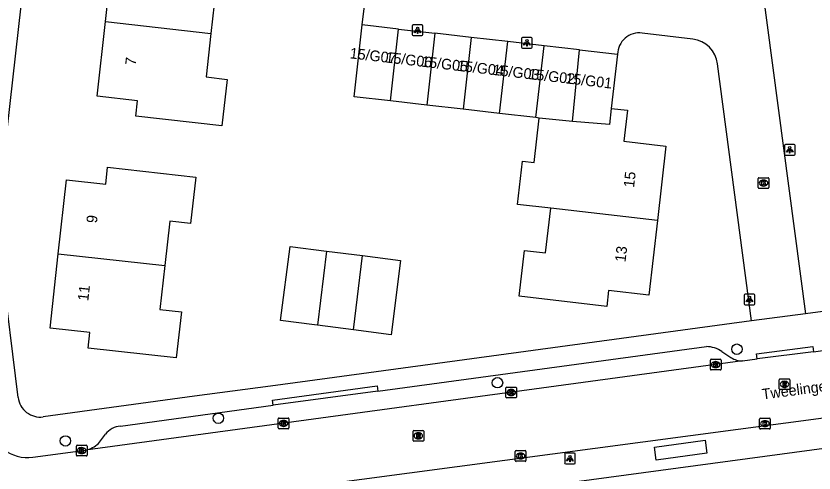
# Model space of a CAD drawing. Extents: x 162398 to 163643, y 386453 to 387397.
# Drawn here: x 162713.1 to 162787.9, y 386515.2 to 386558 of the extents above; entities that cross this region are included whole.
import ezdxf

# ---------------------------------------------------------------- set-up
doc = ezdxf.new("R2010")
doc.units = 0
for name, color, linetype in [('IMGEO_Boom', 7, 'Continuous'), ('IMGEO_Kolk', 7, 'Continuous'), ('IMGEO_Lichtpunt', 7, 'Continuous'), ('IMGEO_Openbare_ruimte_label', 7, 'Continuous'), ('IMGEO_Pand', 7, 'Continuous'), ('IMGEO_Pand_nummerreeks', 7, 'Continuous'), ('IMGEO_Rijbaan_lokaal_open', 7, 'Continuous'), ('IMGEO_Rioolput', 7, 'Continuous'), ('IMGEO_Voetpad_open', 7, 'Continuous')]:
    doc.layers.add(name, color=color, linetype=linetype)

msp = doc.modelspace()

# ---------------------------------------------------------------- linework, layer by layer
at = {"layer": 'IMGEO_Boom'}
for centre in [(162780.693, 386526.805), (162758.24, 386523.664), (162732.069, 386520.334), (162717.731, 386518.212)]:
    msp.add_circle(centre, 0.489, dxfattribs=at)
at = {"layer": 'IMGEO_Kolk'}
for p, q in [((162782.687, 386541.942), (162782.687, 386542.794)), ((162782.762, 386542.868), (162783.614, 386542.868)), ((162783.175, 386542.648), (162783.2, 386542.648)), ((162783.688, 386542.794), (162783.688, 386541.942)), ((162783.614, 386541.868), (162782.762, 386541.868)), ((162783.198, 386542.088), (162783.173, 386542.088)), ((162778.2, 386524.934), (162778.2, 386525.786)), ((162778.275, 386525.86), (162779.127, 386525.86)), ((162778.688, 386525.64), (162778.713, 386525.64)), ((162779.201, 386525.786), (162779.201, 386524.934)), ((162779.127, 386524.86), (162778.275, 386524.86)), ((162778.711, 386525.08), (162778.686, 386525.08)), ((162759.028, 386522.321), (162759.028, 386523.173)), ((162759.103, 386523.247), (162759.955, 386523.247)), ((162759.516, 386523.027), (162759.541, 386523.027)), ((162760.029, 386523.173), (162760.029, 386522.321)), ((162759.955, 386522.247), (162759.103, 386522.247)), ((162759.539, 386522.467), (162759.514, 386522.467)), ((162737.683, 386519.43), (162737.683, 386520.282)), ((162737.758, 386520.356), (162738.61, 386520.356)), ((162738.171, 386520.136), (162738.196, 386520.136)), ((162738.684, 386520.282), (162738.684, 386519.43)), ((162782.819, 386519.405), (162782.819, 386520.257)), ((162782.894, 386520.331), (162783.746, 386520.331)), ((162783.307, 386520.111), (162783.332, 386520.111)), ((162783.82, 386520.257), (162783.82, 386519.405)), ((162738.61, 386519.356), (162737.758, 386519.356)), ((162738.194, 386519.576), (162738.169, 386519.576)), ((162783.746, 386519.331), (162782.894, 386519.331)), ((162783.33, 386519.551), (162783.305, 386519.551)), ((162718.752, 386516.883), (162718.752, 386517.735)), ((162718.827, 386517.809), (162719.679, 386517.809)), ((162719.753, 386517.735), (162719.753, 386516.883)), ((162719.263, 386517.029), (162719.238, 386517.029)), ((162719.24, 386517.589), (162719.265, 386517.589)), ((162759.906, 386516.376), (162759.906, 386517.228)), ((162759.981, 386517.302), (162760.833, 386517.302)), ((162760.394, 386517.082), (162760.419, 386517.082)), ((162760.907, 386517.228), (162760.907, 386516.376)), ((162719.679, 386516.809), (162718.827, 386516.809)), ((162760.833, 386516.302), (162759.981, 386516.302)), ((162760.417, 386516.522), (162760.392, 386516.522))]:
    msp.add_line(p, q, dxfattribs=at)
for points in [[(162782.687, 386541.942), (162782.687, 386542.794)], [(162782.762, 386542.868), (162783.614, 386542.868)], [(162783.008, 386542.568), (162783.131, 386542.568), (162783.131, 386542.417), (162783.261, 386542.568), (162783.425, 386542.568), (162783.279, 386542.417), (162783.432, 386542.168), (162783.28, 386542.168), (162783.195, 386542.332), (162783.131, 386542.265), (162783.131, 386542.168), (162783.008, 386542.168), (162783.008, 386542.568)], [(162783.688, 386542.794), (162783.688, 386541.942)], [(162783.614, 386541.868), (162782.762, 386541.868)], [(162778.2, 386524.934), (162778.2, 386525.786)], [(162778.275, 386525.86), (162779.127, 386525.86)], [(162778.521, 386525.56), (162778.644, 386525.56), (162778.644, 386525.409), (162778.774, 386525.56), (162778.938, 386525.56), (162778.792, 386525.409), (162778.945, 386525.16), (162778.793, 386525.16), (162778.708, 386525.324), (162778.644, 386525.257), (162778.644, 386525.16), (162778.521, 386525.16), (162778.521, 386525.56)], [(162779.201, 386525.786), (162779.201, 386524.934)], [(162779.127, 386524.86), (162778.275, 386524.86)], [(162759.028, 386522.321), (162759.028, 386523.173)], [(162759.103, 386523.247), (162759.955, 386523.247)], [(162759.349, 386522.947), (162759.472, 386522.947), (162759.472, 386522.796), (162759.602, 386522.947), (162759.766, 386522.947), (162759.62, 386522.796), (162759.773, 386522.547), (162759.621, 386522.547), (162759.536, 386522.711), (162759.472, 386522.644), (162759.472, 386522.547), (162759.349, 386522.547), (162759.349, 386522.947)], [(162760.029, 386523.173), (162760.029, 386522.321)], [(162759.955, 386522.247), (162759.103, 386522.247)], [(162737.683, 386519.43), (162737.683, 386520.282)], [(162737.758, 386520.356), (162738.61, 386520.356)], [(162738.004, 386520.056), (162738.127, 386520.056), (162738.127, 386519.905), (162738.257, 386520.056), (162738.421, 386520.056), (162738.275, 386519.905), (162738.428, 386519.656), (162738.276, 386519.656), (162738.191, 386519.82), (162738.127, 386519.753), (162738.127, 386519.656), (162738.004, 386519.656), (162738.004, 386520.056)], [(162738.684, 386520.282), (162738.684, 386519.43)], [(162782.819, 386519.405), (162782.819, 386520.257)], [(162782.894, 386520.331), (162783.746, 386520.331)], [(162783.14, 386520.031), (162783.263, 386520.031), (162783.263, 386519.88), (162783.393, 386520.031), (162783.557, 386520.031), (162783.411, 386519.88), (162783.564, 386519.631), (162783.412, 386519.631), (162783.327, 386519.795), (162783.263, 386519.728), (162783.263, 386519.631), (162783.14, 386519.631), (162783.14, 386520.031)], [(162783.82, 386520.257), (162783.82, 386519.405)], [(162738.61, 386519.356), (162737.758, 386519.356)], [(162783.746, 386519.331), (162782.894, 386519.331)], [(162718.752, 386516.883), (162718.752, 386517.735)], [(162718.827, 386517.809), (162719.679, 386517.809)], [(162719.753, 386517.735), (162719.753, 386516.883)], [(162719.073, 386517.509), (162719.196, 386517.509), (162719.196, 386517.358), (162719.326, 386517.509), (162719.49, 386517.509), (162719.344, 386517.358), (162719.497, 386517.109), (162719.345, 386517.109), (162719.26, 386517.273), (162719.196, 386517.206), (162719.196, 386517.109), (162719.073, 386517.109), (162719.073, 386517.509)], [(162759.906, 386516.376), (162759.906, 386517.228)], [(162759.981, 386517.302), (162760.833, 386517.302)], [(162760.227, 386517.002), (162760.35, 386517.002), (162760.35, 386516.851), (162760.48, 386517.002), (162760.644, 386517.002), (162760.498, 386516.851), (162760.651, 386516.602), (162760.499, 386516.602), (162760.414, 386516.766), (162760.35, 386516.699), (162760.35, 386516.602), (162760.227, 386516.602), (162760.227, 386517.002)], [(162760.907, 386517.228), (162760.907, 386516.376)], [(162719.679, 386516.809), (162718.827, 386516.809)], [(162760.833, 386516.302), (162759.981, 386516.302)]]:
    msp.add_lwpolyline(points, dxfattribs=at)
for centre, start, end in [((162782.764, 386542.792), 91.55205, 178.44795), ((162782.764, 386542.792), 91.55205, 178.44795), ((162783.612, 386542.792), 1.55205, 88.44795), ((162783.612, 386542.792), 1.55205, 88.44795), ((162782.764, 386541.944), 181.55205, 268.44795), ((162782.764, 386541.944), 181.55205, 268.44795), ((162783.612, 386541.944), 271.55205, 358.44795), ((162783.612, 386541.944), 271.55205, 358.44795), ((162778.277, 386525.784), 91.55205, 178.44795), ((162778.277, 386525.784), 91.55205, 178.44795), ((162779.125, 386525.784), 1.55205, 88.44795), ((162779.125, 386525.784), 1.55205, 88.44795), ((162778.277, 386524.936), 181.55205, 268.44795), ((162778.277, 386524.936), 181.55205, 268.44795), ((162779.125, 386524.936), 271.55205, 358.44795), ((162779.125, 386524.936), 271.55205, 358.44795), ((162759.105, 386523.171), 91.55205, 178.44795), ((162759.105, 386523.171), 91.55205, 178.44795), ((162759.953, 386523.171), 1.55205, 88.44795), ((162759.953, 386523.171), 1.55205, 88.44795), ((162759.105, 386522.323), 181.55205, 268.44795), ((162759.105, 386522.323), 181.55205, 268.44795), ((162759.953, 386522.323), 271.55205, 358.44795), ((162759.953, 386522.323), 271.55205, 358.44795), ((162737.76, 386520.28), 91.55205, 178.44795), ((162737.76, 386520.28), 91.55205, 178.44795), ((162738.608, 386520.28), 1.55205, 88.44795), ((162738.608, 386520.28), 1.55205, 88.44795), ((162782.896, 386520.255), 91.55205, 178.44795), ((162782.896, 386520.255), 91.55205, 178.44795), ((162783.744, 386520.255), 1.55205, 88.44795), ((162783.744, 386520.255), 1.55205, 88.44795), ((162737.76, 386519.432), 181.55205, 268.44795), ((162737.76, 386519.432), 181.55205, 268.44795), ((162738.608, 386519.432), 271.55205, 358.44795), ((162738.608, 386519.432), 271.55205, 358.44795), ((162782.896, 386519.407), 181.55205, 268.44795), ((162782.896, 386519.407), 181.55205, 268.44795), ((162783.744, 386519.407), 271.55205, 358.44795), ((162783.744, 386519.407), 271.55205, 358.44795), ((162718.829, 386517.733), 91.55205, 178.44795), ((162718.829, 386517.733), 91.55205, 178.44795), ((162719.677, 386517.733), 1.55205, 88.44795), ((162719.677, 386517.733), 1.55205, 88.44795), ((162759.983, 386517.226), 91.55205, 178.44795), ((162759.983, 386517.226), 91.55205, 178.44795), ((162760.831, 386517.226), 1.55205, 88.44795), ((162760.831, 386517.226), 1.55205, 88.44795), ((162718.829, 386516.885), 181.55205, 268.44795), ((162718.829, 386516.885), 181.55205, 268.44795), ((162719.677, 386516.885), 271.55205, 358.44795), ((162719.677, 386516.885), 271.55205, 358.44795), ((162759.983, 386516.378), 181.55205, 268.44795), ((162759.983, 386516.378), 181.55205, 268.44795), ((162760.831, 386516.378), 271.55205, 358.44795), ((162760.831, 386516.378), 271.55205, 358.44795)]:
    msp.add_arc(centre, 0.0765, start, end, dxfattribs=at)
for centre, major_axis, ratio, start_param, end_param in [((162783.174, 386542.368), (-0.387, 0.002), 0.722429, 4.712389, 7.853982), ((162783.199, 386542.368), (-0.39, 0.002), 0.717154, 1.570796, 4.712389), ((162778.687, 386525.36), (-0.387, 0.002), 0.722429, 4.712389, 7.853982), ((162778.712, 386525.36), (-0.39, 0.002), 0.717154, 1.570796, 4.712389), ((162759.515, 386522.747), (-0.387, 0.002), 0.722429, 4.712389, 7.853982), ((162759.54, 386522.747), (-0.39, 0.002), 0.717154, 1.570796, 4.712389), ((162738.17, 386519.856), (-0.387, 0.002), 0.722429, 4.712389, 7.853982), ((162738.195, 386519.856), (-0.39, 0.002), 0.717154, 1.570796, 4.712389), ((162783.306, 386519.831), (-0.387, 0.002), 0.722429, 4.712389, 7.853982), ((162783.331, 386519.831), (-0.39, 0.002), 0.717154, 1.570796, 4.712389), ((162719.239, 386517.309), (-0.387, 0.002), 0.722429, 4.712389, 7.853982), ((162719.264, 386517.309), (-0.39, 0.002), 0.717154, 1.570796, 4.712389), ((162760.393, 386516.802), (-0.387, 0.002), 0.722429, 4.712389, 7.853982), ((162760.418, 386516.802), (-0.39, 0.002), 0.717154, 1.570796, 4.712389)]:
    msp.add_ellipse(centre, major_axis=major_axis, ratio=ratio, start_param=start_param, end_param=end_param, dxfattribs=at)
at = {"layer": 'IMGEO_Lichtpunt'}
for p, q in [((162750.255, 386557.081), (162750.255, 386556.274)), ((162750.255, 386557.081), (162750.255, 386556.274)), ((162751.157, 386557.176), (162750.349, 386557.176)), ((162751.157, 386557.176), (162750.349, 386557.176)), ((162751.251, 386556.274), (162751.251, 386557.081)), ((162751.251, 386556.274), (162751.251, 386557.081)), ((162750.349, 386556.18), (162751.157, 386556.18)), ((162750.349, 386556.18), (162751.157, 386556.18)), ((162760.506, 386555.904), (162760.506, 386555.097)), ((162760.506, 386555.904), (162760.506, 386555.097)), ((162761.408, 386555.999), (162760.6, 386555.999)), ((162761.408, 386555.999), (162760.6, 386555.999)), ((162761.502, 386555.097), (162761.502, 386555.904)), ((162761.502, 386555.097), (162761.502, 386555.904)), ((162760.6, 386555.003), (162761.408, 386555.003)), ((162760.6, 386555.003), (162761.408, 386555.003)), ((162785.144, 386545.884), (162785.144, 386545.077)), ((162785.144, 386545.884), (162785.144, 386545.077)), ((162786.046, 386545.979), (162785.238, 386545.979)), ((162786.046, 386545.979), (162785.238, 386545.979)), ((162786.14, 386545.077), (162786.14, 386545.884)), ((162786.14, 386545.077), (162786.14, 386545.884)), ((162785.238, 386544.983), (162786.046, 386544.983)), ((162785.238, 386544.983), (162786.046, 386544.983)), ((162782.284, 386531.959), (162781.476, 386531.959)), ((162782.284, 386531.959), (162781.476, 386531.959)), ((162781.382, 386531.864), (162781.382, 386531.057)), ((162781.382, 386531.864), (162781.382, 386531.057)), ((162782.378, 386531.057), (162782.378, 386531.864)), ((162782.378, 386531.057), (162782.378, 386531.864)), ((162781.476, 386530.963), (162782.284, 386530.963)), ((162781.476, 386530.963), (162782.284, 386530.963)), ((162764.541, 386516.96), (162764.541, 386516.153)), ((162764.541, 386516.96), (162764.541, 386516.153)), ((162765.443, 386517.055), (162764.635, 386517.055)), ((162765.443, 386517.055), (162764.635, 386517.055)), ((162765.537, 386516.153), (162765.537, 386516.96)), ((162765.537, 386516.153), (162765.537, 386516.96)), ((162764.635, 386516.059), (162765.443, 386516.059)), ((162764.635, 386516.059), (162765.443, 386516.059))]:
    msp.add_line(p, q, dxfattribs=at)
for points in [[(162750.629, 386556.745), (162750.668, 386556.717), (162750.48, 386556.455), (162750.442, 386556.482), (162750.629, 386556.745)], [(162750.731, 386556.697), (162750.778, 386556.697), (162750.778, 386556.375), (162750.731, 386556.375), (162750.731, 386556.697)], [(162750.841, 386556.717), (162750.879, 386556.744), (162751.066, 386556.482), (162751.027, 386556.454), (162750.841, 386556.717)], [(162760.88, 386555.568), (162760.919, 386555.54), (162760.731, 386555.278), (162760.693, 386555.305), (162760.88, 386555.568)], [(162760.982, 386555.52), (162761.029, 386555.52), (162761.029, 386555.198), (162760.982, 386555.198), (162760.982, 386555.52)], [(162761.092, 386555.54), (162761.13, 386555.567), (162761.317, 386555.305), (162761.278, 386555.277), (162761.092, 386555.54)], [(162785.518, 386545.548), (162785.557, 386545.52), (162785.369, 386545.258), (162785.331, 386545.285), (162785.518, 386545.548)], [(162785.62, 386545.5), (162785.667, 386545.5), (162785.667, 386545.178), (162785.62, 386545.178), (162785.62, 386545.5)], [(162785.73, 386545.52), (162785.768, 386545.547), (162785.955, 386545.285), (162785.916, 386545.257), (162785.73, 386545.52)], [(162781.756, 386531.528), (162781.795, 386531.5), (162781.607, 386531.238), (162781.569, 386531.265), (162781.756, 386531.528)], [(162781.858, 386531.48), (162781.905, 386531.48), (162781.905, 386531.158), (162781.858, 386531.158), (162781.858, 386531.48)], [(162781.968, 386531.5), (162782.006, 386531.527), (162782.193, 386531.265), (162782.154, 386531.237), (162781.968, 386531.5)], [(162764.915, 386516.624), (162764.954, 386516.596), (162764.766, 386516.334), (162764.728, 386516.361), (162764.915, 386516.624)], [(162765.017, 386516.576), (162765.064, 386516.576), (162765.064, 386516.254), (162765.017, 386516.254), (162765.017, 386516.576)], [(162765.127, 386516.596), (162765.165, 386516.623), (162765.352, 386516.361), (162765.313, 386516.333), (162765.127, 386516.596)]]:
    msp.add_lwpolyline(points, dxfattribs=at)
for centre in [(162750.754, 386556.879), (162761.005, 386555.702), (162785.643, 386545.682), (162781.881, 386531.662), (162765.04, 386516.758)]:
    msp.add_circle(centre, 0.0994, dxfattribs=at)
for centre, start, end in [((162750.349, 386557.081), 90, 180), ((162750.349, 386557.081), 90, 180), ((162751.157, 386557.081), 0, 90), ((162751.157, 386557.081), 0, 90), ((162750.349, 386556.274), 180, 270), ((162750.349, 386556.274), 180, 270), ((162751.157, 386556.274), 270, 0), ((162751.157, 386556.274), 270, 360), ((162760.6, 386555.904), 90, 180), ((162760.6, 386555.904), 90, 180), ((162761.408, 386555.904), 0, 90), ((162761.408, 386555.904), 0, 90), ((162760.6, 386555.097), 180, 270), ((162760.6, 386555.097), 180, 270), ((162761.408, 386555.097), 270, 0), ((162761.408, 386555.097), 270, 360), ((162785.238, 386545.884), 90, 180), ((162785.238, 386545.884), 90, 180), ((162786.046, 386545.884), 0, 90), ((162786.046, 386545.884), 0, 90), ((162785.238, 386545.077), 180, 270), ((162785.238, 386545.077), 180, 270), ((162786.046, 386545.077), 270, 0), ((162786.046, 386545.077), 270, 360), ((162781.476, 386531.864), 90, 180), ((162781.476, 386531.864), 90, 180), ((162782.284, 386531.864), 0, 90), ((162782.284, 386531.864), 0, 90), ((162781.476, 386531.057), 180, 270), ((162781.476, 386531.057), 180, 270), ((162782.284, 386531.057), 270, 0), ((162782.284, 386531.057), 270, 360), ((162764.635, 386516.96), 90, 180), ((162764.635, 386516.96), 90, 180), ((162765.443, 386516.96), 0, 90), ((162765.443, 386516.96), 0, 90), ((162764.635, 386516.153), 180, 270), ((162764.635, 386516.153), 180, 270), ((162765.443, 386516.153), 270, 0), ((162765.443, 386516.153), 270, 360)]:
    msp.add_arc(centre, 0.0946, start, end, dxfattribs=at)
at = {"layer": 'IMGEO_Pand'}
for points in [[(162721.482, 386557.492), (162722.265, 386564.488), (162726.042, 386564.066), (162726.206, 386565.533), (162734.279, 386564.629), (162733.796, 386560.314), (162731.833, 386560.534), (162731.369, 386556.387)], [(162731.369, 386556.387), (162730.912, 386552.307), (162732.893, 386552.085), (162732.407, 386547.743), (162724.323, 386548.647), (162724.482, 386550.071), (162720.699, 386550.494), (162721.482, 386557.492)], [(162721.482, 386557.492), (162731.369, 386556.387)], [(162748.202, 386550.067), (162744.791, 386550.459), (162745.564, 386557.183)], [(162748.963, 386556.792), (162745.564, 386557.183)], [(162748.202, 386550.067), (162748.963, 386556.792)], [(162748.963, 386556.792), (162752.375, 386556.4)], [(162752.375, 386556.4), (162751.614, 386549.674)], [(162755.786, 386556.007), (162752.375, 386556.4)], [(162755.786, 386556.007), (162755.025, 386549.282)], [(162759.197, 386555.615), (162755.786, 386556.007)], [(162758.436, 386548.89), (162759.197, 386555.615)], [(162762.609, 386555.222), (162759.197, 386555.615)], [(162761.848, 386548.497), (162762.609, 386555.222)], [(162765.924, 386554.841), (162762.609, 386555.222)], [(162765.263, 386548.142), (162765.924, 386554.841)], [(162765.924, 386554.841), (162769.497, 386554.43)], [(162769.497, 386554.43), (162768.914, 386549.365)], [(162751.614, 386549.674), (162748.202, 386550.067)], [(162755.025, 386549.282), (162751.614, 386549.674)], [(162758.436, 386548.89), (162755.025, 386549.282)], [(162768.914, 386549.365), (162768.749, 386547.858), (162765.263, 386548.142)], [(162768.914, 386549.365), (162770.43, 386549.19), (162770.097, 386546.293), (162774.033, 386545.84), (162773.23, 386538.86)], [(162761.848, 386548.497), (162758.436, 386548.89)], [(162763.23, 386540.014), (162760.126, 386540.372), (162760.593, 386544.422), (162761.668, 386544.298), (162762.147, 386548.463)], [(162762.147, 386548.463), (162761.848, 386548.497)], [(162765.263, 386548.142), (162762.147, 386548.463)], [(162717.062, 386535.735), (162717.828, 386542.679), (162721.505, 386542.273), (162721.678, 386543.845), (162726.648, 386543.296), (162729.95, 386542.932), (162729.471, 386538.595), (162727.505, 386538.812), (162727.044, 386534.632)], [(162773.23, 386538.86), (162772.427, 386531.881), (162768.666, 386532.314), (162768.493, 386530.816), (162760.29, 386531.759), (162760.784, 386536.051), (162762.748, 386535.825), (162763.23, 386540.014)], [(162773.23, 386538.86), (162763.23, 386540.014)], [(162741.379, 386529.05), (162741.099, 386529.086), (162737.895, 386529.498), (162738.787, 386536.44), (162742.198, 386536.001)], [(162727.044, 386534.632), (162726.591, 386530.533), (162728.597, 386530.312), (162728.121, 386526.006), (162719.866, 386526.918), (162720.028, 386528.377), (162716.295, 386528.789), (162717.062, 386535.735)], [(162717.062, 386535.735), (162727.044, 386534.632)], [(162742.198, 386536.001), (162741.379, 386529.05)], [(162742.198, 386536.001), (162745.57, 386535.568)], [(162745.57, 386535.568), (162749.152, 386535.107), (162748.26, 386528.165), (162744.751, 386528.616)], [(162744.751, 386528.616), (162745.57, 386535.568)], [(162744.751, 386528.616), (162741.379, 386529.05)]]:
    msp.add_lwpolyline(points, dxfattribs=at)
at = {"layer": 'IMGEO_Rijbaan_lokaal_open'}
for points in [[(162745.564, 386557.183), (162746.564, 386565.243), (162780.009, 386561.545)], [(162782.993, 386561.193), (162787.136, 386530.123)], [(162776.556, 386555.842), (162771.811, 386556.422)], [(162782.057, 386529.467), (162778.882, 386553.539)], [(162787.136, 386530.123), (162782.057, 386529.467)], [(162719.184, 386511.143), (162842.452, 386527.484)], [(162787.863, 386526.568), (162789.647, 386526.798)], [(162781.228, 386525.704), (162782.586, 386525.888)], [(162787.863, 386526.568), (162782.586, 386525.888)], [(162781.228, 386525.704), (162719.62, 386517.361)], [(162714.676, 386516.691), (162719.62, 386517.361)]]:
    msp.add_lwpolyline(points, dxfattribs=at)
for centre, radius, start, end in [((162771.552, 386554.383), 2.055, 82.74787, 178.69896), ((162776.232, 386553.189), 2.673, 7.52602, 83.04335), ((162714.18, 386520.374), 3.716, 187.01981, 277.67514)]:
    msp.add_arc(centre, radius, start, end, dxfattribs=at)
at = {"layer": 'IMGEO_Rioolput'}
for p, q in [((162784.654, 386523.099), (162784.654, 386523.951)), ((162784.729, 386524.025), (162785.581, 386524.025)), ((162785.142, 386523.805), (162785.167, 386523.805)), ((162785.655, 386523.951), (162785.655, 386523.099)), ((162785.581, 386523.025), (162784.729, 386523.025)), ((162785.165, 386523.245), (162785.14, 386523.245)), ((162750.397, 386519.192), (162751.249, 386519.192)), ((162750.322, 386518.266), (162750.322, 386519.118)), ((162750.833, 386518.412), (162750.808, 386518.412)), ((162750.81, 386518.972), (162750.835, 386518.972)), ((162751.323, 386519.118), (162751.323, 386518.266)), ((162751.249, 386518.192), (162750.397, 386518.192))]:
    msp.add_line(p, q, dxfattribs=at)
for points in [[(162784.654, 386523.099), (162784.654, 386523.951)], [(162784.729, 386524.025), (162785.581, 386524.025)], [(162785.243, 386523.723), (162784.991, 386523.725), (162784.991, 386523.325)], [(162785.169, 386523.644), (162785.115, 386523.644), (162785.115, 386523.563)], [(162785.655, 386523.951), (162785.655, 386523.099)], [(162785.581, 386523.025), (162784.729, 386523.025)], [(162784.991, 386523.325), (162785.115, 386523.325), (162785.115, 386523.487), (162785.126, 386523.487)], [(162785.115, 386523.563), (162785.167, 386523.563)], [(162785.173, 386523.458), (162785.244, 386523.325), (162785.384, 386523.325), (162785.319, 386523.451)], [(162750.397, 386519.192), (162751.249, 386519.192)], [(162750.322, 386518.266), (162750.322, 386519.118)], [(162750.911, 386518.89), (162750.659, 386518.892), (162750.659, 386518.492)], [(162750.659, 386518.492), (162750.783, 386518.492), (162750.783, 386518.654), (162750.794, 386518.654)], [(162750.837, 386518.811), (162750.783, 386518.811), (162750.783, 386518.73)], [(162750.783, 386518.73), (162750.835, 386518.73)], [(162750.841, 386518.625), (162750.912, 386518.492), (162751.052, 386518.492), (162750.987, 386518.618)], [(162751.323, 386519.118), (162751.323, 386518.266)], [(162751.249, 386518.192), (162750.397, 386518.192)]]:
    msp.add_lwpolyline(points, dxfattribs=at)
for centre, radius, start, end in [((162784.731, 386523.949), 0.0765, 91.55205, 178.44795), ((162784.731, 386523.949), 0.0765, 91.55205, 178.44795), ((162785.175, 386523.548), 0.0964, 77.00612, 93.18647), ((162785.189, 386523.605), 0.0378, 276.66336, 79.67722), ((162785.242, 386523.613), 0.109, 350.36119, 89.41601), ((162785.579, 386523.949), 0.0765, 1.55205, 88.44795), ((162785.579, 386523.949), 0.0765, 1.55205, 88.44795), ((162784.731, 386523.101), 0.0765, 181.55205, 268.44795), ((162784.731, 386523.101), 0.0765, 181.55205, 268.44795), ((162785.125, 386523.434), 0.0533, 26.02933, 88.69889), ((162785.151, 386523.752), 0.19, 274.7715, 282.96867), ((162785.24, 386523.613), 0.112, 277.58423, 350.98172), ((162785.224, 386523.398), 0.108, 29.51342, 73.79051), ((162785.579, 386523.101), 0.0765, 271.55205, 358.44795), ((162785.579, 386523.101), 0.0765, 271.55205, 358.44795), ((162750.399, 386519.116), 0.0765, 91.55205, 178.44795), ((162750.399, 386519.116), 0.0765, 91.55205, 178.44795), ((162751.247, 386519.116), 0.0765, 1.55205, 88.44795), ((162751.247, 386519.116), 0.0765, 1.55205, 88.44795), ((162750.793, 386518.601), 0.0533, 26.02933, 88.69889), ((162750.819, 386518.919), 0.19, 274.7715, 282.96867), ((162750.843, 386518.715), 0.0964, 77.00612, 93.18647), ((162750.857, 386518.772), 0.0378, 276.66336, 79.67722), ((162750.91, 386518.78), 0.109, 350.36119, 89.41601), ((162750.908, 386518.78), 0.112, 277.58423, 350.98172), ((162750.892, 386518.565), 0.108, 29.51342, 73.79051), ((162750.399, 386518.268), 0.0765, 181.55205, 268.44795), ((162750.399, 386518.268), 0.0765, 181.55205, 268.44795), ((162751.247, 386518.268), 0.0765, 271.55205, 358.44795), ((162751.247, 386518.268), 0.0765, 271.55205, 358.44795)]:
    msp.add_arc(centre, radius, start, end, dxfattribs=at)
for centre, major_axis, ratio, start_param, end_param in [((162785.141, 386523.525), (-0.387, 0.002), 0.722429, 4.712389, 7.853982), ((162785.166, 386523.525), (-0.39, 0.002), 0.717154, 1.570796, 4.712389), ((162750.809, 386518.692), (-0.387, 0.002), 0.722429, 4.712389, 7.853982), ((162750.834, 386518.692), (-0.39, 0.002), 0.717154, 1.570796, 4.712389)]:
    msp.add_ellipse(centre, major_axis=major_axis, ratio=ratio, start_param=start_param, end_param=end_param, dxfattribs=at)
at = {"layer": 'IMGEO_Voetpad_open'}
for points in [[(162713.285, 386522.29), (162710.211, 386547.151), (162712.261, 386547.339), (162713.848, 386561.49)], [(162840.749, 386537.29), (162787.136, 386530.123)], [(162782.057, 386529.467), (162740.423, 386523.825), (162736.952, 386523.355), (162729.846, 386522.392), (162715.646, 386520.468)], [(162714.825, 386507.563), (162814.869, 386521.03), (162844.732, 386524.923), (162868.08, 386527.966)], [(162747.032, 386522.876), (162777.827, 386527.044)], [(162782.586, 386525.888), (162782.527, 386526.384), (162787.804, 386527.064), (162787.863, 386526.568)], [(162779.291, 386526.576), (162780.134, 386526.026)], [(162737.22, 386521.548), (162737.158, 386522.045), (162746.97, 386523.372), (162747.032, 386522.876)], [(162747.032, 386522.876), (162737.22, 386521.548)], [(162722.889, 386519.609), (162737.22, 386521.548)], [(162720.823, 386517.976), (162721.488, 386518.846)], [(162772.949, 386517.639), (162777.708, 386518.296), (162777.872, 386517.058), (162773.128, 386516.416), (162772.949, 386517.639)]]:
    msp.add_lwpolyline(points, dxfattribs=at)
for centre, radius, start, end in [((162777.819, 386524.495), 2.549, 54.72668, 89.81806), ((162781.227, 386527.721), 2.017, 237.177, 270.02124), ((162715.369, 386522.55), 2.1, 187.09951, 277.58526), ((162723.088, 386517.576), 2.042, 95.58314, 141.56325), ((162719.107, 386519.849), 2.541, 281.65704, 312.49719)]:
    msp.add_arc(centre, radius, start, end, dxfattribs=at)

# ---------------------------------------------------------------- texts
at = {"layer": 'IMGEO_Openbare_ruimte_label'}
msp.add_text('Tweelingenlaan', height=1, rotation=7.53025, dxfattribs=at).set_placement((162783.097, 386522.081))
at = {"layer": 'IMGEO_Pand_nummerreeks'}
for s, rotation, p in [('15/G07', 353.38654, (162744.354, 386554.06)), ('15/G06', 353.38654, (162747.705, 386553.671)), ('7', 83.61488, (162724.32, 386553.354)), ('15/G05', 353.38654, (162751.056, 386553.283)), ('15/G04', 353.38654, (162754.407, 386552.894)), ('15/G03', 353.38654, (162757.758, 386552.506)), ('15/G02', 353.38654, (162761.103, 386552.118)), ('15/G01', 353.38654, (162764.57, 386551.716)), ('15', 83.43691, (162771.044, 386541.908)), ('9', 83.70192, (162720.674, 386538.572)), ('13', 83.43691, (162770.241, 386534.928)), ('11', 83.70192, (162719.871, 386531.284))]:
    msp.add_text(s, height=1, rotation=rotation, dxfattribs=at).set_placement(p)

doc.saveas('drawing.dxf')
